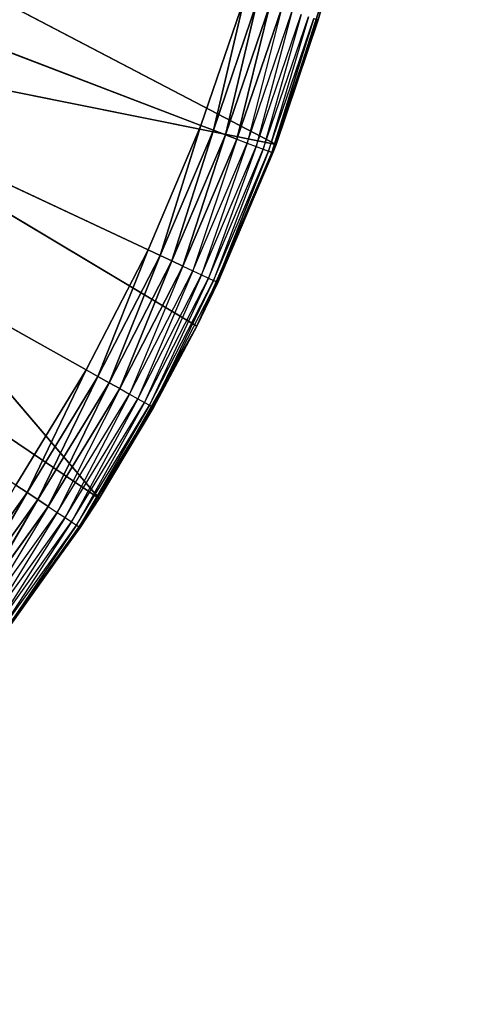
# Model space of a CAD drawing. Header units: centimetres. Extents: x 0.1 to 22.3, y 0.1 to 22.3.
# Tile 588 of 632: x 21.189 to 21.308, y 20.366 to 20.622. Entities that reach past the tile are written whole.
import ezdxf

# ---------------------------------------------------------------- set-up
doc = ezdxf.new("R2010")
doc.units = ezdxf.units.CM
doc.header["$LTSCALE"] = 2.54
doc.layers.get('0').update_dxf_attribs({"true_color": 0xff5454})

# ---------------------------------------------------------------- blocks, each defined once
blk = doc.blocks.new('Kosz na _mieci DELLA.STL')
at = {"color": 0}
for p, q in [((20.78747, 20.7658, 15.55), (21.20606, 20.53088, 15.55)), ((21.2358, 20.59433, 15.55), (20.78747, 20.7658, 15.55)), ((21.2358, 20.59433, 15.55), (20.78747, 20.7658, 15.55)), ((21.22209, 20.56206, 15.55), (20.78747, 20.7658, 15.55)), ((21.22209, 20.56206, 15.55), (20.78747, 20.7658, 15.55)), ((20.78747, 20.7658, 15.55), (21.20606, 20.53088, 15.55)), ((21.25533, 20.58942, 15.75), (21.121, 20.6597, 15.75)), ((21.25533, 20.58942, 15.75), (21.121, 20.6597, 15.75)), ((21.27099, 20.63846, 15.75), (21.25533, 20.58942, 15.75)), ((21.27099, 20.63846, 15.75), (21.25533, 20.58942, 15.75)), ((21.26628, 20.62175, 15.57), (21.27099, 20.63846, 15.75)), ((21.26628, 20.62175, 15.57), (21.27099, 20.63846, 15.75)), ((21.26628, 20.62175, 15.57), (21.27099, 20.63846, 15.57)), ((21.24712, 20.62751, 15.55), (21.2358, 20.59433, 15.55)), ((21.24712, 20.62751, 15.55), (21.2358, 20.59433, 15.55)), ((21.24712, 20.62751, 15.55), (21.23905, 20.59309, 15.5503)), ((21.24712, 20.62751, 15.55), (21.23905, 20.59309, 15.5503)), ((21.23905, 20.59309, 15.5503), (21.25045, 20.62651, 15.5503)), ((21.23905, 20.59309, 15.5503), (21.25045, 20.62651, 15.5503)), ((21.25045, 20.62651, 15.5503), (21.24219, 20.59189, 15.55121)), ((21.25045, 20.62651, 15.5503), (21.24219, 20.59189, 15.55121)), ((21.24219, 20.59189, 15.55121), (21.25367, 20.62554, 15.55121)), ((21.24219, 20.59189, 15.55121), (21.25367, 20.62554, 15.55121)), ((21.25367, 20.62554, 15.55121), (21.24514, 20.59076, 15.55268)), ((21.25367, 20.62554, 15.55121), (21.24514, 20.59076, 15.55268)), ((21.24514, 20.59076, 15.55268), (21.2567, 20.62463, 15.55268)), ((21.2567, 20.62463, 15.55268), (21.24781, 20.58974, 15.55468)), ((21.24781, 20.58974, 15.55468), (21.25943, 20.62381, 15.55468)), ((21.25943, 20.62381, 15.55468), (21.25011, 20.58886, 15.55714)), ((21.25011, 20.58886, 15.55714), (21.26179, 20.6231, 15.55714)), ((21.26179, 20.6231, 15.55714), (21.25198, 20.58814, 15.56)), ((21.25198, 20.58814, 15.56), (21.26371, 20.62252, 15.56)), ((21.26371, 20.62252, 15.56), (21.25336, 20.58762, 15.56316)), ((21.25336, 20.58762, 15.56316), (21.26512, 20.6221, 15.56316)), ((21.26512, 20.6221, 15.56316), (21.2542, 20.58729, 15.56653)), ((21.26512, 20.6221, 15.56316), (21.2542, 20.58729, 15.56653)), ((21.2542, 20.58729, 15.56653), (21.26598, 20.62184, 15.56653)), ((21.2542, 20.58729, 15.56653), (21.26598, 20.62184, 15.56653)), ((21.26628, 20.62175, 15.57), (21.2542, 20.58729, 15.56653)), ((21.26628, 20.62175, 15.57), (21.2542, 20.58729, 15.56653)), ((21.25448, 20.58719, 15.57), (21.26628, 20.62175, 15.57)), ((21.25448, 20.58719, 15.57), (21.26628, 20.62175, 15.57)), ((21.26628, 20.62175, 15.57), (21.25533, 20.58942, 15.75)), ((21.26628, 20.62175, 15.57), (21.25533, 20.58942, 15.75)), ((21.26628, 20.62175, 15.57), (21.26598, 20.62184, 15.56653)), ((21.10544, 20.61951, 15.75), (21.25533, 20.58942, 15.75)), ((21.20936, 20.49745, 15.75), (21.10544, 20.61951, 15.75)), ((21.20936, 20.49745, 15.75), (21.10544, 20.61951, 15.75)), ((21.23472, 20.54225, 15.75), (21.10544, 20.61951, 15.75)), ((21.23472, 20.54225, 15.75), (21.10544, 20.61951, 15.75)), ((21.10544, 20.61951, 15.75), (21.25533, 20.58942, 15.75)), ((21.2358, 20.59433, 15.55), (21.22209, 20.56206, 15.55)), ((21.2358, 20.59433, 15.55), (21.22209, 20.56206, 15.55)), ((21.2358, 20.59433, 15.55), (21.22523, 20.56059, 15.5503)), ((21.2358, 20.59433, 15.55), (21.22523, 20.56059, 15.5503)), ((21.2358, 20.59433, 15.55), (21.23905, 20.59309, 15.5503)), ((21.2358, 20.59433, 15.55), (21.23905, 20.59309, 15.5503)), ((21.22523, 20.56059, 15.5503), (21.23905, 20.59309, 15.5503)), ((21.22523, 20.56059, 15.5503), (21.23905, 20.59309, 15.5503)), ((21.23905, 20.59309, 15.5503), (21.22828, 20.55916, 15.55121)), ((21.23905, 20.59309, 15.5503), (21.22828, 20.55916, 15.55121)), ((21.22828, 20.55916, 15.55121), (21.24219, 20.59189, 15.55121)), ((21.22828, 20.55916, 15.55121), (21.24219, 20.59189, 15.55121)), ((21.24219, 20.59189, 15.55121), (21.23114, 20.55782, 15.55268)), ((21.24219, 20.59189, 15.55121), (21.23114, 20.55782, 15.55268)), ((21.23905, 20.59309, 15.5503), (21.24219, 20.59189, 15.55121)), ((21.23905, 20.59309, 15.5503), (21.24219, 20.59189, 15.55121)), ((21.24219, 20.59189, 15.55121), (21.24514, 20.59076, 15.55268)), ((21.24219, 20.59189, 15.55121), (21.24514, 20.59076, 15.55268)), ((21.23114, 20.55782, 15.55268), (21.24514, 20.59076, 15.55268)), ((21.24514, 20.59076, 15.55268), (21.23373, 20.5566, 15.55468)), ((21.23373, 20.5566, 15.55468), (21.24781, 20.58974, 15.55468)), ((21.25533, 20.58942, 15.75), (21.23472, 20.54225, 15.75)), ((21.25533, 20.58942, 15.75), (21.23472, 20.54225, 15.75)), ((21.24781, 20.58974, 15.55468), (21.23596, 20.55556, 15.55714)), ((21.24514, 20.59076, 15.55268), (21.24781, 20.58974, 15.55468)), ((21.24781, 20.58974, 15.55468), (21.25011, 20.58886, 15.55714)), ((21.25448, 20.58719, 15.57), (21.25533, 20.58942, 15.75)), ((21.25448, 20.58719, 15.57), (21.25533, 20.58942, 15.75)), ((21.25448, 20.58719, 15.57), (21.23472, 20.54225, 15.75)), ((21.25448, 20.58719, 15.57), (21.23472, 20.54225, 15.75)), ((21.23596, 20.55556, 15.55714), (21.25011, 20.58886, 15.55714)), ((21.25011, 20.58886, 15.55714), (21.23777, 20.55471, 15.56)), ((21.23777, 20.55471, 15.56), (21.25198, 20.58814, 15.56)), ((21.25198, 20.58814, 15.56), (21.23911, 20.55408, 15.56316)), ((21.23911, 20.55408, 15.56316), (21.25336, 20.58762, 15.56316)), ((21.25336, 20.58762, 15.56316), (21.23992, 20.5537, 15.56653)), ((21.25336, 20.58762, 15.56316), (21.23992, 20.5537, 15.56653)), ((21.23992, 20.5537, 15.56653), (21.2542, 20.58729, 15.56653)), ((21.23992, 20.5537, 15.56653), (21.2542, 20.58729, 15.56653)), ((21.2402, 20.55357, 15.57), (21.2542, 20.58729, 15.56653)), ((21.2402, 20.55357, 15.57), (21.2542, 20.58729, 15.56653)), ((21.2402, 20.55357, 15.57), (21.25448, 20.58719, 15.57)), ((21.2402, 20.55357, 15.57), (21.25448, 20.58719, 15.57)), ((21.25011, 20.58886, 15.55714), (21.25198, 20.58814, 15.56)), ((21.25198, 20.58814, 15.56), (21.25336, 20.58762, 15.56316)), ((21.25336, 20.58762, 15.56316), (21.2542, 20.58729, 15.56653)), ((21.25336, 20.58762, 15.56316), (21.2542, 20.58729, 15.56653)), ((21.25448, 20.58719, 15.57), (21.2542, 20.58729, 15.56653)), ((21.25448, 20.58719, 15.57), (21.2542, 20.58729, 15.56653)), ((21.20936, 20.49745, 15.75), (21.08505, 20.58155, 15.75)), ((21.20936, 20.49745, 15.75), (21.08505, 20.58155, 15.75)), ((21.22209, 20.56206, 15.55), (21.20606, 20.53088, 15.55)), ((21.22209, 20.56206, 15.55), (21.20606, 20.53088, 15.55)), ((21.22209, 20.56206, 15.55), (21.20909, 20.52918, 15.5503)), ((21.22209, 20.56206, 15.55), (21.20909, 20.52918, 15.5503)), ((21.22209, 20.56206, 15.55), (21.22523, 20.56059, 15.5503)), ((21.22209, 20.56206, 15.55), (21.22523, 20.56059, 15.5503)), ((21.20909, 20.52918, 15.5503), (21.22523, 20.56059, 15.5503)), ((21.20909, 20.52918, 15.5503), (21.22523, 20.56059, 15.5503)), ((21.22523, 20.56059, 15.5503), (21.21202, 20.52753, 15.55121)), ((21.22523, 20.56059, 15.5503), (21.21202, 20.52753, 15.55121)), ((21.21202, 20.52753, 15.55121), (21.22828, 20.55916, 15.55121)), ((21.21202, 20.52753, 15.55121), (21.22828, 20.55916, 15.55121)), ((21.22828, 20.55916, 15.55121), (21.21478, 20.52599, 15.55268)), ((21.22828, 20.55916, 15.55121), (21.21478, 20.52599, 15.55268)), ((21.22523, 20.56059, 15.5503), (21.22828, 20.55916, 15.55121)), ((21.22523, 20.56059, 15.5503), (21.22828, 20.55916, 15.55121)), ((21.22828, 20.55916, 15.55121), (21.23114, 20.55782, 15.55268)), ((21.22828, 20.55916, 15.55121), (21.23114, 20.55782, 15.55268)), ((21.21478, 20.52599, 15.55268), (21.23114, 20.55782, 15.55268)), ((21.23114, 20.55782, 15.55268), (21.21727, 20.52459, 15.55468)), ((21.21727, 20.52459, 15.55468), (21.23373, 20.5566, 15.55468)), ((21.23373, 20.5566, 15.55468), (21.21942, 20.52338, 15.55714)), ((21.23114, 20.55782, 15.55268), (21.23373, 20.5566, 15.55468)), ((21.23373, 20.5566, 15.55468), (21.23596, 20.55556, 15.55714)), ((21.21942, 20.52338, 15.55714), (21.23596, 20.55556, 15.55714)), ((21.23596, 20.55556, 15.55714), (21.22116, 20.5224, 15.56)), ((21.22116, 20.5224, 15.56), (21.23777, 20.55471, 15.56)), ((21.23777, 20.55471, 15.56), (21.22245, 20.52168, 15.56316)), ((21.22245, 20.52168, 15.56316), (21.23911, 20.55408, 15.56316)), ((21.23911, 20.55408, 15.56316), (21.22323, 20.52124, 15.56653)), ((21.22323, 20.52124, 15.56653), (21.23992, 20.5537, 15.56653)), ((21.23472, 20.54225, 15.57), (21.23992, 20.5537, 15.56653)), ((21.23472, 20.54225, 15.57), (21.2402, 20.55357, 15.57)), ((21.2402, 20.55357, 15.57), (21.23472, 20.54225, 15.75)), ((21.2402, 20.55357, 15.57), (21.23472, 20.54225, 15.75)), ((21.23596, 20.55556, 15.55714), (21.23777, 20.55471, 15.56)), ((21.23777, 20.55471, 15.56), (21.23911, 20.55408, 15.56316)), ((21.23911, 20.55408, 15.56316), (21.23992, 20.5537, 15.56653)), ((21.2402, 20.55357, 15.57), (21.23992, 20.5537, 15.56653)), ((21.23472, 20.54225, 15.75), (21.20936, 20.49745, 15.75)), ((21.23472, 20.54225, 15.75), (21.20936, 20.49745, 15.75)), ((21.23472, 20.54225, 15.57), (21.22323, 20.52124, 15.56653)), ((21.23472, 20.54225, 15.75), (21.2235, 20.52109, 15.57)), ((21.2235, 20.52109, 15.57), (21.23472, 20.54225, 15.57)), ((21.23472, 20.54225, 15.75), (21.2235, 20.52109, 15.57)), ((21.23472, 20.54225, 15.57), (21.23472, 20.54225, 15.75)), ((21.23472, 20.54225, 15.57), (21.23472, 20.54225, 15.75)), ((21.20606, 20.53088, 15.55), (21.18779, 20.50095, 15.55)), ((21.20606, 20.53088, 15.55), (21.18779, 20.50095, 15.55)), ((21.20606, 20.53088, 15.55), (21.19069, 20.49904, 15.5503)), ((21.20606, 20.53088, 15.55), (21.19069, 20.49904, 15.5503)), ((21.20606, 20.53088, 15.55), (21.20909, 20.52918, 15.5503)), ((21.20606, 20.53088, 15.55), (21.20909, 20.52918, 15.5503)), ((21.19069, 20.49904, 15.5503), (21.20909, 20.52918, 15.5503)), ((21.19069, 20.49904, 15.5503), (21.20909, 20.52918, 15.5503)), ((21.20909, 20.52918, 15.5503), (21.1935, 20.49718, 15.55121)), ((21.20909, 20.52918, 15.5503), (21.1935, 20.49718, 15.55121)), ((21.20909, 20.52918, 15.5503), (21.21202, 20.52753, 15.55121)), ((21.20909, 20.52918, 15.5503), (21.21202, 20.52753, 15.55121)), ((21.1935, 20.49718, 15.55121), (21.21202, 20.52753, 15.55121)), ((21.1935, 20.49718, 15.55121), (21.21202, 20.52753, 15.55121)), ((21.21202, 20.52753, 15.55121), (21.19613, 20.49543, 15.55268)), ((21.21202, 20.52753, 15.55121), (21.19613, 20.49543, 15.55268)), ((21.19613, 20.49543, 15.55268), (21.21478, 20.52599, 15.55268)), ((21.21478, 20.52599, 15.55268), (21.19852, 20.49386, 15.55468)), ((21.21202, 20.52753, 15.55121), (21.21478, 20.52599, 15.55268)), ((21.21202, 20.52753, 15.55121), (21.21478, 20.52599, 15.55268)), ((21.21478, 20.52599, 15.55268), (21.21727, 20.52459, 15.55468)), ((21.19852, 20.49386, 15.55468), (21.21727, 20.52459, 15.55468)), ((21.21727, 20.52459, 15.55468), (21.20057, 20.4925, 15.55714)), ((21.20057, 20.4925, 15.55714), (21.21942, 20.52338, 15.55714)), ((21.21942, 20.52338, 15.55714), (21.20224, 20.4914, 15.56)), ((21.21727, 20.52459, 15.55468), (21.21942, 20.52338, 15.55714)), ((21.21942, 20.52338, 15.55714), (21.22116, 20.5224, 15.56)), ((21.20224, 20.4914, 15.56), (21.22116, 20.5224, 15.56)), ((21.22116, 20.5224, 15.56), (21.20347, 20.49058, 15.56316)), ((21.20347, 20.49058, 15.56316), (21.22245, 20.52168, 15.56316)), ((21.22245, 20.52168, 15.56316), (21.20422, 20.49008, 15.56653)), ((21.20422, 20.49008, 15.56653), (21.22323, 20.52124, 15.56653)), ((21.2235, 20.52109, 15.57), (21.20422, 20.49008, 15.56653)), ((21.20936, 20.49745, 15.75), (21.2235, 20.52109, 15.57)), ((21.20936, 20.49745, 15.75), (21.2235, 20.52109, 15.57)), ((21.20936, 20.49745, 15.57), (21.2235, 20.52109, 15.57)), ((21.22116, 20.5224, 15.56), (21.22245, 20.52168, 15.56316)), ((21.22245, 20.52168, 15.56316), (21.22323, 20.52124, 15.56653)), ((21.2235, 20.52109, 15.57), (21.22323, 20.52124, 15.56653)), ((21.18779, 20.50095, 15.55), (21.19069, 20.49904, 15.5503)), ((21.18779, 20.50095, 15.55), (21.19069, 20.49904, 15.5503)), ((21.17014, 20.47031, 15.5503), (21.19069, 20.49904, 15.5503)), ((21.17014, 20.47031, 15.5503), (21.19069, 20.49904, 15.5503)), ((21.19069, 20.49904, 15.5503), (21.17281, 20.46826, 15.55121)), ((21.19069, 20.49904, 15.5503), (21.17281, 20.46826, 15.55121)), ((21.17281, 20.46826, 15.55121), (21.1935, 20.49718, 15.55121)), ((21.17281, 20.46826, 15.55121), (21.1935, 20.49718, 15.55121)), ((21.1935, 20.49718, 15.55121), (21.17531, 20.46633, 15.55268)), ((21.1935, 20.49718, 15.55121), (21.17531, 20.46633, 15.55268)), ((21.20936, 20.49745, 15.75), (21.17953, 20.4555, 15.75)), ((21.20936, 20.49745, 15.75), (21.17953, 20.4555, 15.75)), ((21.19069, 20.49904, 15.5503), (21.1935, 20.49718, 15.55121)), ((21.19069, 20.49904, 15.5503), (21.1935, 20.49718, 15.55121)), ((21.1935, 20.49718, 15.55121), (21.19613, 20.49543, 15.55268)), ((21.1935, 20.49718, 15.55121), (21.19613, 20.49543, 15.55268)), ((21.20936, 20.49745, 15.57), (21.20422, 20.49008, 15.56653)), ((21.20447, 20.48992, 15.57), (21.20936, 20.49745, 15.75)), ((21.20447, 20.48992, 15.57), (21.20936, 20.49745, 15.75)), ((21.20447, 20.48992, 15.57), (21.20936, 20.49745, 15.57)), ((21.20936, 20.49745, 15.75), (21.20936, 20.49745, 15.57)), ((21.20936, 20.49745, 15.75), (21.20936, 20.49745, 15.57)), ((21.17531, 20.46633, 15.55268), (21.19613, 20.49543, 15.55268)), ((21.19613, 20.49543, 15.55268), (21.17757, 20.46458, 15.55468)), ((21.19613, 20.49543, 15.55268), (21.19852, 20.49386, 15.55468)), ((21.17757, 20.46458, 15.55468), (21.19852, 20.49386, 15.55468)), ((21.19852, 20.49386, 15.55468), (21.17952, 20.46307, 15.55714)), ((21.17952, 20.46307, 15.55714), (21.20057, 20.4925, 15.55714)), ((21.20057, 20.4925, 15.55714), (21.1811, 20.46185, 15.56)), ((21.19852, 20.49386, 15.55468), (21.20057, 20.4925, 15.55714)), ((21.20057, 20.4925, 15.55714), (21.20224, 20.4914, 15.56)), ((21.20447, 20.48992, 15.57), (21.17953, 20.4555, 15.75)), ((21.20447, 20.48992, 15.57), (21.17953, 20.4555, 15.75)), ((21.1811, 20.46185, 15.56), (21.20224, 20.4914, 15.56)), ((21.20224, 20.4914, 15.56), (21.18227, 20.46095, 15.56316)), ((21.18227, 20.46095, 15.56316), (21.20347, 20.49058, 15.56316)), ((21.20347, 20.49058, 15.56316), (21.18298, 20.4604, 15.56653)), ((21.18298, 20.4604, 15.56653), (21.20422, 20.49008, 15.56653)), ((21.18322, 20.46021, 15.57), (21.20422, 20.49008, 15.56653)), ((21.18322, 20.46021, 15.57), (21.20447, 20.48992, 15.57)), ((21.20224, 20.4914, 15.56), (21.20347, 20.49058, 15.56316)), ((21.20347, 20.49058, 15.56316), (21.20422, 20.49008, 15.56653)), ((21.20447, 20.48992, 15.57), (21.20422, 20.49008, 15.56653))]:
    blk.add_line(p, q, dxfattribs=at)
mesh = blk.add_polyface(dxfattribs=at)
corners = [(22.13747, 22.1158, 47.35), (0.33747, 22.1158, 47.35), (3.63747, 19.8158, 47.35)]
mesh.append_faces([[corners[k] for k in face] for face in [(0, 1, 2)]], dxfattribs={"color": 0})
mesh = blk.add_polyface(dxfattribs=at)
corners = [(22.13747, 22.1158, 47.25), (18.83747, 19.8158, 47.25), (0.33747, 22.1158, 47.25)]
mesh.append_faces([[corners[k] for k in face] for face in [(0, 1, 2)]], dxfattribs={"color": 0})
mesh = blk.add_polyface(dxfattribs=at)
corners = [(22.13747, 22.1158, 47.35), (3.63747, 19.8158, 47.35), (18.83747, 19.8158, 47.35)]
mesh.append_faces([[corners[k] for k in face] for face in [(0, 1, 2)]], dxfattribs={"color": 0})
mesh = blk.add_polyface(dxfattribs=at)
corners = [(22.13747, 22.1158, 47.35), (18.83747, 19.8158, 47.35), (19.01112, 19.80061, 47.35)]
mesh.append_faces([[corners[k] for k in face] for face in [(0, 1, 2)]], dxfattribs={"color": 0})
mesh = blk.add_polyface(dxfattribs=at)
corners = [(22.13747, 22.1158, 47.25), (19.01112, 19.80061, 47.25), (18.83747, 19.8158, 47.25)]
mesh.append_faces([[corners[k] for k in face] for face in [(0, 1, 2)]], dxfattribs={"color": 0})
mesh = blk.add_polyface(dxfattribs=at)
corners = [(22.13747, 22.1158, 47.35), (19.01112, 19.80061, 47.35), (19.1795, 19.75549, 47.35)]
mesh.append_faces([[corners[k] for k in face] for face in [(0, 1, 2)]], dxfattribs={"color": 0})
mesh = blk.add_polyface(dxfattribs=at)
corners = [(22.13747, 22.1158, 47.25), (19.1795, 19.75549, 47.25), (19.01112, 19.80061, 47.25)]
mesh.append_faces([[corners[k] for k in face] for face in [(0, 1, 2)]], dxfattribs={"color": 0})
mesh = blk.add_polyface(dxfattribs=at)
corners = [(22.13747, 22.1158, 47.35), (19.1795, 19.75549, 47.35), (19.33747, 19.68183, 47.35)]
mesh.append_faces([[corners[k] for k in face] for face in [(0, 1, 2)]], dxfattribs={"color": 0})
mesh = blk.add_polyface(dxfattribs=at)
corners = [(22.13747, 22.1158, 47.25), (19.33747, 19.68183, 47.25), (19.1795, 19.75549, 47.25)]
mesh.append_faces([[corners[k] for k in face] for face in [(0, 1, 2)]], dxfattribs={"color": 0})
mesh = blk.add_polyface(dxfattribs=at)
corners = [(22.13747, 22.1158, 47.35), (19.33747, 19.68183, 47.35), (19.48026, 19.58185, 47.35)]
mesh.append_faces([[corners[k] for k in face] for face in [(0, 1, 2)]], dxfattribs={"color": 0})
mesh = blk.add_polyface(dxfattribs=at)
corners = [(22.13747, 22.1158, 47.25), (19.48026, 19.58185, 47.25), (19.33747, 19.68183, 47.25)]
mesh.append_faces([[corners[k] for k in face] for face in [(0, 1, 2)]], dxfattribs={"color": 0})
mesh = blk.add_polyface(dxfattribs=at)
corners = [(22.13747, 22.1158, 47.35), (19.48026, 19.58185, 47.35), (19.60352, 19.45859, 47.35)]
mesh.append_faces([[corners[k] for k in face] for face in [(0, 1, 2)]], dxfattribs={"color": 0})
mesh = blk.add_polyface(dxfattribs=at)
corners = [(22.13747, 22.1158, 47.25), (19.60352, 19.45859, 47.25), (19.48026, 19.58185, 47.25)]
mesh.append_faces([[corners[k] for k in face] for face in [(0, 1, 2)]], dxfattribs={"color": 0})
mesh = blk.add_polyface(dxfattribs=at)
corners = [(22.13747, 22.1158, 47.35), (19.60352, 19.45859, 47.35), (19.7035, 19.3158, 47.35)]
mesh.append_faces([[corners[k] for k in face] for face in [(0, 1, 2)]], dxfattribs={"color": 0})
mesh = blk.add_polyface(dxfattribs=at)
corners = [(22.13747, 22.1158, 47.25), (19.7035, 19.3158, 47.25), (19.60352, 19.45859, 47.25)]
mesh.append_faces([[corners[k] for k in face] for face in [(0, 1, 2)]], dxfattribs={"color": 0})
mesh = blk.add_polyface(dxfattribs=at)
corners = [(22.13747, 22.1158, 47.35), (19.7035, 19.3158, 47.35), (19.77717, 19.15782, 47.35)]
mesh.append_faces([[corners[k] for k in face] for face in [(0, 1, 2)]], dxfattribs={"color": 0})
mesh = blk.add_polyface(dxfattribs=at)
corners = [(22.13747, 22.1158, 47.25), (19.77717, 19.15782, 47.25), (19.7035, 19.3158, 47.25)]
mesh.append_faces([[corners[k] for k in face] for face in [(0, 1, 2)]], dxfattribs={"color": 0})
mesh = blk.add_polyface(dxfattribs=at)
corners = [(22.13747, 22.1158, 47.35), (19.77717, 19.15782, 47.35), (19.82228, 18.98945, 47.35)]
mesh.append_faces([[corners[k] for k in face] for face in [(0, 1, 2)]], dxfattribs={"color": 0})
mesh = blk.add_polyface(dxfattribs=at)
corners = [(22.13747, 22.1158, 47.25), (19.82228, 18.98945, 47.25), (19.77717, 19.15782, 47.25)]
mesh.append_faces([[corners[k] for k in face] for face in [(0, 1, 2)]], dxfattribs={"color": 0})
mesh = blk.add_polyface(dxfattribs=at)
corners = [(22.13747, 22.1158, 47.35), (19.82228, 18.98945, 47.35), (19.83748, 18.8158, 47.35)]
mesh.append_faces([[corners[k] for k in face] for face in [(0, 1, 2)]], dxfattribs={"color": 0})
mesh = blk.add_polyface(dxfattribs=at)
corners = [(22.13747, 22.1158, 47.25), (19.83748, 18.8158, 47.25), (19.82228, 18.98945, 47.25)]
mesh.append_faces([[corners[k] for k in face] for face in [(0, 1, 2)]], dxfattribs={"color": 0})
mesh = blk.add_polyface(dxfattribs=at)
corners = [(22.13747, 22.1158, 47.35), (19.83748, 18.8158, 47.35), (22.13747, 0.3158, 47.35)]
mesh.append_faces([[corners[k] for k in face] for face in [(0, 1, 2)]], dxfattribs={"color": 0})
mesh = blk.add_polyface(dxfattribs=at)
corners = [(22.13747, 0.3158, 47.25), (19.83748, 3.6158, 47.25), (22.13747, 22.1158, 47.25)]
mesh.append_faces([[corners[k] for k in face] for face in [(0, 1, 2)]], dxfattribs={"color": 0})
mesh = blk.add_polyface(dxfattribs=at)
corners = [(22.13747, 22.1158, 47.25), (19.83748, 3.6158, 47.25), (19.83748, 18.8158, 47.25)]
mesh.append_faces([[corners[k] for k in face] for face in [(0, 1, 2)]], dxfattribs={"color": 0})
mesh = blk.add_polyface(dxfattribs=at)
corners = [(21.83747, 0.6158, 15.75), (0.63747, 0.6158, 15.75), (21.83747, 21.8158, 15.75)]
mesh.append_faces([[corners[k] for k in face] for face in [(0, 1, 2)]], dxfattribs={"color": 0})
mesh = blk.add_polyface(dxfattribs=at)
corners = [(21.83747, 21.8158, 15.75), (0.63747, 0.6158, 15.75), (0.63747, 21.8158, 15.75)]
mesh.append_faces([[corners[k] for k in face] for face in [(0, 1, 2)]], dxfattribs={"color": 0})
mesh = blk.add_polyface(dxfattribs=at)
corners = [(21.83747, 0.6158, 15.95), (0.63747, 21.8158, 15.95), (0.63747, 0.6158, 15.95)]
mesh.append_faces([[corners[k] for k in face] for face in [(0, 1, 2)]], dxfattribs={"color": 0})
mesh = blk.add_polyface(dxfattribs=at)
corners = [(21.83747, 21.8158, 15.95), (0.63747, 21.8158, 15.95), (21.83747, 0.6158, 15.95)]
mesh.append_faces([[corners[k] for k in face] for face in [(0, 1, 2)]], dxfattribs={"color": 0})
mesh = blk.add_polyface(dxfattribs=at)
corners = [(21.20606, 20.53088, 15.55), (21.18779, 20.50095, 15.55), (20.78747, 20.7658, 15.55)]
mesh.append_faces([[corners[k] for k in face] for face in [(0, 1, 2)]], dxfattribs={"color": 0})
mesh = blk.add_polyface(dxfattribs=at)
corners = [(21.24712, 20.62751, 15.55), (21.2358, 20.59433, 15.55), (20.78747, 20.7658, 15.55)]
mesh.append_faces([[corners[k] for k in face] for face in [(0, 1, 2)]], dxfattribs={"color": 0})
mesh = blk.add_polyface(dxfattribs=at)
corners = [(21.2358, 20.59433, 15.55), (21.22209, 20.56206, 15.55), (20.78747, 20.7658, 15.55)]
mesh.append_faces([[corners[k] for k in face] for face in [(0, 1, 2)]], dxfattribs={"color": 0})
mesh = blk.add_polyface(dxfattribs=at)
corners = [(21.22209, 20.56206, 15.55), (21.20606, 20.53088, 15.55), (20.78747, 20.7658, 15.55)]
mesh.append_faces([[corners[k] for k in face] for face in [(0, 1, 2)]], dxfattribs={"color": 0})
mesh = blk.add_polyface(dxfattribs=at)
corners = [(21.25533, 20.58942, 15.75), (21.121, 20.6597, 15.75), (21.10544, 20.61951, 15.75)]
mesh.append_faces([[corners[k] for k in face] for face in [(0, 1, 2)]], dxfattribs={"color": 0})
mesh = blk.add_polyface(dxfattribs=at)
corners = [(21.27099, 20.63846, 15.75), (21.121, 20.6597, 15.75), (21.25533, 20.58942, 15.75)]
mesh.append_faces([[corners[k] for k in face] for face in [(0, 1, 2)]], dxfattribs={"color": 0})
mesh = blk.add_polyface(dxfattribs=at)
corners = [(21.27099, 20.63846, 15.75), (21.25533, 20.58942, 15.75), (21.26628, 20.62175, 15.57)]
mesh.append_faces([[corners[k] for k in face] for face in [(0, 1, 2)]], dxfattribs={"color": 0})
mesh = blk.add_polyface(dxfattribs=at)
corners = [(21.27099, 20.63846, 15.75), (21.26628, 20.62175, 15.57), (21.27099, 20.63846, 15.57)]
mesh.append_faces([[corners[k] for k in face] for face in [(0, 1, 2)]], dxfattribs={"color": 0})
mesh = blk.add_polyface(dxfattribs=at)
corners = [(21.24712, 20.62751, 15.55), (21.23905, 20.59309, 15.5503), (21.2358, 20.59433, 15.55)]
mesh.append_faces([[corners[k] for k in face] for face in [(0, 1, 2)]], dxfattribs={"color": 0})
mesh = blk.add_polyface(dxfattribs=at)
corners = [(21.25045, 20.62651, 15.5503), (21.23905, 20.59309, 15.5503), (21.24712, 20.62751, 15.55)]
mesh.append_faces([[corners[k] for k in face] for face in [(0, 1, 2)]], dxfattribs={"color": 0})
mesh = blk.add_polyface(dxfattribs=at)
corners = [(21.25045, 20.62651, 15.5503), (21.24219, 20.59189, 15.55121), (21.23905, 20.59309, 15.5503)]
mesh.append_faces([[corners[k] for k in face] for face in [(0, 1, 2)]], dxfattribs={"color": 0})
mesh = blk.add_polyface(dxfattribs=at)
corners = [(21.25367, 20.62554, 15.55121), (21.24219, 20.59189, 15.55121), (21.25045, 20.62651, 15.5503)]
mesh.append_faces([[corners[k] for k in face] for face in [(0, 1, 2)]], dxfattribs={"color": 0})
mesh = blk.add_polyface(dxfattribs=at)
corners = [(21.25367, 20.62554, 15.55121), (21.24514, 20.59076, 15.55268), (21.24219, 20.59189, 15.55121)]
mesh.append_faces([[corners[k] for k in face] for face in [(0, 1, 2)]], dxfattribs={"color": 0})
mesh = blk.add_polyface(dxfattribs=at)
corners = [(21.2567, 20.62463, 15.55268), (21.24514, 20.59076, 15.55268), (21.25367, 20.62554, 15.55121)]
mesh.append_faces([[corners[k] for k in face] for face in [(0, 1, 2)]], dxfattribs={"color": 0})
mesh = blk.add_polyface(dxfattribs=at)
corners = [(21.26512, 20.6221, 15.56316), (21.2542, 20.58729, 15.56653), (21.25336, 20.58762, 15.56316)]
mesh.append_faces([[corners[k] for k in face] for face in [(0, 1, 2)]], dxfattribs={"color": 0})
mesh = blk.add_polyface(dxfattribs=at)
corners = [(21.26512, 20.6221, 15.56316), (21.26598, 20.62184, 15.56653), (21.2542, 20.58729, 15.56653)]
mesh.append_faces([[corners[k] for k in face] for face in [(0, 1, 2)]], dxfattribs={"color": 0})
mesh = blk.add_polyface(dxfattribs=at)
corners = [(21.26598, 20.62184, 15.56653), (21.26628, 20.62175, 15.57), (21.2542, 20.58729, 15.56653)]
mesh.append_faces([[corners[k] for k in face] for face in [(0, 1, 2)]], dxfattribs={"color": 0})
mesh = blk.add_polyface(dxfattribs=at)
corners = [(21.26628, 20.62175, 15.57), (21.25448, 20.58719, 15.57), (21.2542, 20.58729, 15.56653)]
mesh.append_faces([[corners[k] for k in face] for face in [(0, 1, 2)]], dxfattribs={"color": 0})
mesh = blk.add_polyface(dxfattribs=at)
corners = [(21.26628, 20.62175, 15.57), (21.25533, 20.58942, 15.75), (21.25448, 20.58719, 15.57)]
mesh.append_faces([[corners[k] for k in face] for face in [(0, 1, 2)]], dxfattribs={"color": 0})
mesh = blk.add_polyface(dxfattribs=at)
corners = [(21.20936, 20.49745, 15.75), (21.10544, 20.61951, 15.75), (21.08505, 20.58155, 15.75)]
mesh.append_faces([[corners[k] for k in face] for face in [(0, 1, 2)]], dxfattribs={"color": 0})
mesh = blk.add_polyface(dxfattribs=at)
corners = [(21.23472, 20.54225, 15.75), (21.10544, 20.61951, 15.75), (21.20936, 20.49745, 15.75)]
mesh.append_faces([[corners[k] for k in face] for face in [(0, 1, 2)]], dxfattribs={"color": 0})
mesh = blk.add_polyface(dxfattribs=at)
corners = [(21.25533, 20.58942, 15.75), (21.10544, 20.61951, 15.75), (21.23472, 20.54225, 15.75)]
mesh.append_faces([[corners[k] for k in face] for face in [(0, 1, 2)]], dxfattribs={"color": 0})
mesh = blk.add_polyface(dxfattribs=at)
corners = [(21.2358, 20.59433, 15.55), (21.22523, 20.56059, 15.5503), (21.22209, 20.56206, 15.55)]
mesh.append_faces([[corners[k] for k in face] for face in [(0, 1, 2)]], dxfattribs={"color": 0})
mesh = blk.add_polyface(dxfattribs=at)
corners = [(21.23905, 20.59309, 15.5503), (21.22523, 20.56059, 15.5503), (21.2358, 20.59433, 15.55)]
mesh.append_faces([[corners[k] for k in face] for face in [(0, 1, 2)]], dxfattribs={"color": 0})
mesh = blk.add_polyface(dxfattribs=at)
corners = [(21.23905, 20.59309, 15.5503), (21.22828, 20.55916, 15.55121), (21.22523, 20.56059, 15.5503)]
mesh.append_faces([[corners[k] for k in face] for face in [(0, 1, 2)]], dxfattribs={"color": 0})
mesh = blk.add_polyface(dxfattribs=at)
corners = [(21.24219, 20.59189, 15.55121), (21.22828, 20.55916, 15.55121), (21.23905, 20.59309, 15.5503)]
mesh.append_faces([[corners[k] for k in face] for face in [(0, 1, 2)]], dxfattribs={"color": 0})
mesh = blk.add_polyface(dxfattribs=at)
corners = [(21.24219, 20.59189, 15.55121), (21.23114, 20.55782, 15.55268), (21.22828, 20.55916, 15.55121)]
mesh.append_faces([[corners[k] for k in face] for face in [(0, 1, 2)]], dxfattribs={"color": 0})
mesh = blk.add_polyface(dxfattribs=at)
corners = [(21.24514, 20.59076, 15.55268), (21.23114, 20.55782, 15.55268), (21.24219, 20.59189, 15.55121)]
mesh.append_faces([[corners[k] for k in face] for face in [(0, 1, 2)]], dxfattribs={"color": 0})
mesh = blk.add_polyface(dxfattribs=at)
corners = [(21.25533, 20.58942, 15.75), (21.23472, 20.54225, 15.75), (21.25448, 20.58719, 15.57)]
mesh.append_faces([[corners[k] for k in face] for face in [(0, 1, 2)]], dxfattribs={"color": 0})
mesh = blk.add_polyface(dxfattribs=at)
corners = [(21.25448, 20.58719, 15.57), (21.23472, 20.54225, 15.75), (21.2402, 20.55357, 15.57)]
mesh.append_faces([[corners[k] for k in face] for face in [(0, 1, 2)]], dxfattribs={"color": 0})
mesh = blk.add_polyface(dxfattribs=at)
corners = [(21.25336, 20.58762, 15.56316), (21.23992, 20.5537, 15.56653), (21.23911, 20.55408, 15.56316)]
mesh.append_faces([[corners[k] for k in face] for face in [(0, 1, 2)]], dxfattribs={"color": 0})
mesh = blk.add_polyface(dxfattribs=at)
corners = [(21.25336, 20.58762, 15.56316), (21.2542, 20.58729, 15.56653), (21.23992, 20.5537, 15.56653)]
mesh.append_faces([[corners[k] for k in face] for face in [(0, 1, 2)]], dxfattribs={"color": 0})
mesh = blk.add_polyface(dxfattribs=at)
corners = [(21.2542, 20.58729, 15.56653), (21.2402, 20.55357, 15.57), (21.23992, 20.5537, 15.56653)]
mesh.append_faces([[corners[k] for k in face] for face in [(0, 1, 2)]], dxfattribs={"color": 0})
mesh = blk.add_polyface(dxfattribs=at)
corners = [(21.2542, 20.58729, 15.56653), (21.25448, 20.58719, 15.57), (21.2402, 20.55357, 15.57)]
mesh.append_faces([[corners[k] for k in face] for face in [(0, 1, 2)]], dxfattribs={"color": 0})
mesh = blk.add_polyface(dxfattribs=at)
corners = [(21.20936, 20.49745, 15.75), (21.08505, 20.58155, 15.75), (21.17953, 20.4555, 15.75)]
mesh.append_faces([[corners[k] for k in face] for face in [(0, 1, 2)]], dxfattribs={"color": 0})
mesh = blk.add_polyface(dxfattribs=at)
corners = [(21.22209, 20.56206, 15.55), (21.20909, 20.52918, 15.5503), (21.20606, 20.53088, 15.55)]
mesh.append_faces([[corners[k] for k in face] for face in [(0, 1, 2)]], dxfattribs={"color": 0})
mesh = blk.add_polyface(dxfattribs=at)
corners = [(21.22523, 20.56059, 15.5503), (21.20909, 20.52918, 15.5503), (21.22209, 20.56206, 15.55)]
mesh.append_faces([[corners[k] for k in face] for face in [(0, 1, 2)]], dxfattribs={"color": 0})
mesh = blk.add_polyface(dxfattribs=at)
corners = [(21.22523, 20.56059, 15.5503), (21.21202, 20.52753, 15.55121), (21.20909, 20.52918, 15.5503)]
mesh.append_faces([[corners[k] for k in face] for face in [(0, 1, 2)]], dxfattribs={"color": 0})
mesh = blk.add_polyface(dxfattribs=at)
corners = [(21.22828, 20.55916, 15.55121), (21.21202, 20.52753, 15.55121), (21.22523, 20.56059, 15.5503)]
mesh.append_faces([[corners[k] for k in face] for face in [(0, 1, 2)]], dxfattribs={"color": 0})
mesh = blk.add_polyface(dxfattribs=at)
corners = [(21.22828, 20.55916, 15.55121), (21.21478, 20.52599, 15.55268), (21.21202, 20.52753, 15.55121)]
mesh.append_faces([[corners[k] for k in face] for face in [(0, 1, 2)]], dxfattribs={"color": 0})
mesh = blk.add_polyface(dxfattribs=at)
corners = [(21.23114, 20.55782, 15.55268), (21.21478, 20.52599, 15.55268), (21.22828, 20.55916, 15.55121)]
mesh.append_faces([[corners[k] for k in face] for face in [(0, 1, 2)]], dxfattribs={"color": 0})
mesh = blk.add_polyface(dxfattribs=at)
corners = [(21.23992, 20.5537, 15.56653), (21.23472, 20.54225, 15.57), (21.22323, 20.52124, 15.56653)]
mesh.append_faces([[corners[k] for k in face] for face in [(0, 1, 2)]], dxfattribs={"color": 0})
mesh = blk.add_polyface(dxfattribs=at)
corners = [(21.2402, 20.55357, 15.57), (21.23472, 20.54225, 15.75), (21.23472, 20.54225, 15.57)]
mesh.append_faces([[corners[k] for k in face] for face in [(0, 1, 2)]], dxfattribs={"color": 0})
mesh = blk.add_polyface(dxfattribs=at)
corners = [(21.23472, 20.54225, 15.75), (21.20936, 20.49745, 15.75), (21.2235, 20.52109, 15.57)]
mesh.append_faces([[corners[k] for k in face] for face in [(0, 1, 2)]], dxfattribs={"color": 0})
mesh = blk.add_polyface(dxfattribs=at)
corners = [(21.23472, 20.54225, 15.75), (21.2235, 20.52109, 15.57), (21.23472, 20.54225, 15.57)]
mesh.append_faces([[corners[k] for k in face] for face in [(0, 1, 2)]], dxfattribs={"color": 0})
mesh = blk.add_polyface(dxfattribs=at)
corners = [(21.20606, 20.53088, 15.55), (21.19069, 20.49904, 15.5503), (21.18779, 20.50095, 15.55)]
mesh.append_faces([[corners[k] for k in face] for face in [(0, 1, 2)]], dxfattribs={"color": 0})
mesh = blk.add_polyface(dxfattribs=at)
corners = [(21.20909, 20.52918, 15.5503), (21.19069, 20.49904, 15.5503), (21.20606, 20.53088, 15.55)]
mesh.append_faces([[corners[k] for k in face] for face in [(0, 1, 2)]], dxfattribs={"color": 0})
mesh = blk.add_polyface(dxfattribs=at)
corners = [(21.20909, 20.52918, 15.5503), (21.1935, 20.49718, 15.55121), (21.19069, 20.49904, 15.5503)]
mesh.append_faces([[corners[k] for k in face] for face in [(0, 1, 2)]], dxfattribs={"color": 0})
mesh = blk.add_polyface(dxfattribs=at)
corners = [(21.21202, 20.52753, 15.55121), (21.1935, 20.49718, 15.55121), (21.20909, 20.52918, 15.5503)]
mesh.append_faces([[corners[k] for k in face] for face in [(0, 1, 2)]], dxfattribs={"color": 0})
mesh = blk.add_polyface(dxfattribs=at)
corners = [(21.21202, 20.52753, 15.55121), (21.19613, 20.49543, 15.55268), (21.1935, 20.49718, 15.55121)]
mesh.append_faces([[corners[k] for k in face] for face in [(0, 1, 2)]], dxfattribs={"color": 0})
mesh = blk.add_polyface(dxfattribs=at)
corners = [(21.21478, 20.52599, 15.55268), (21.19613, 20.49543, 15.55268), (21.21202, 20.52753, 15.55121)]
mesh.append_faces([[corners[k] for k in face] for face in [(0, 1, 2)]], dxfattribs={"color": 0})
mesh = blk.add_polyface(dxfattribs=at)
corners = [(21.2235, 20.52109, 15.57), (21.20936, 20.49745, 15.75), (21.20936, 20.49745, 15.57)]
mesh.append_faces([[corners[k] for k in face] for face in [(0, 1, 2)]], dxfattribs={"color": 0})
mesh = blk.add_polyface(dxfattribs=at)
corners = [(21.19069, 20.49904, 15.5503), (21.17014, 20.47031, 15.5503), (21.18779, 20.50095, 15.55)]
mesh.append_faces([[corners[k] for k in face] for face in [(0, 1, 2)]], dxfattribs={"color": 0})
mesh = blk.add_polyface(dxfattribs=at)
corners = [(21.19069, 20.49904, 15.5503), (21.17281, 20.46826, 15.55121), (21.17014, 20.47031, 15.5503)]
mesh.append_faces([[corners[k] for k in face] for face in [(0, 1, 2)]], dxfattribs={"color": 0})
mesh = blk.add_polyface(dxfattribs=at)
corners = [(21.1935, 20.49718, 15.55121), (21.17281, 20.46826, 15.55121), (21.19069, 20.49904, 15.5503)]
mesh.append_faces([[corners[k] for k in face] for face in [(0, 1, 2)]], dxfattribs={"color": 0})
mesh = blk.add_polyface(dxfattribs=at)
corners = [(21.1935, 20.49718, 15.55121), (21.17531, 20.46633, 15.55268), (21.17281, 20.46826, 15.55121)]
mesh.append_faces([[corners[k] for k in face] for face in [(0, 1, 2)]], dxfattribs={"color": 0})
mesh = blk.add_polyface(dxfattribs=at)
corners = [(21.19613, 20.49543, 15.55268), (21.17531, 20.46633, 15.55268), (21.1935, 20.49718, 15.55121)]
mesh.append_faces([[corners[k] for k in face] for face in [(0, 1, 2)]], dxfattribs={"color": 0})
mesh = blk.add_polyface(dxfattribs=at)
corners = [(21.20936, 20.49745, 15.75), (21.17953, 20.4555, 15.75), (21.20447, 20.48992, 15.57)]
mesh.append_faces([[corners[k] for k in face] for face in [(0, 1, 2)]], dxfattribs={"color": 0})
mesh = blk.add_polyface(dxfattribs=at)
corners = [(21.20936, 20.49745, 15.75), (21.20447, 20.48992, 15.57), (21.20936, 20.49745, 15.57)]
mesh.append_faces([[corners[k] for k in face] for face in [(0, 1, 2)]], dxfattribs={"color": 0})
mesh = blk.add_polyface(dxfattribs=at)
corners = [(21.20447, 20.48992, 15.57), (21.17953, 20.4555, 15.75), (21.18322, 20.46021, 15.57)]
mesh.append_faces([[corners[k] for k in face] for face in [(0, 1, 2)]], dxfattribs={"color": 0})

msp = doc.modelspace()

# ---------------------------------------------------------------- block references
at = {"color": 0}
msp.add_blockref('Kosz na _mieci DELLA.STL', (0, 0), dxfattribs=at)

doc.saveas('drawing.dxf')
